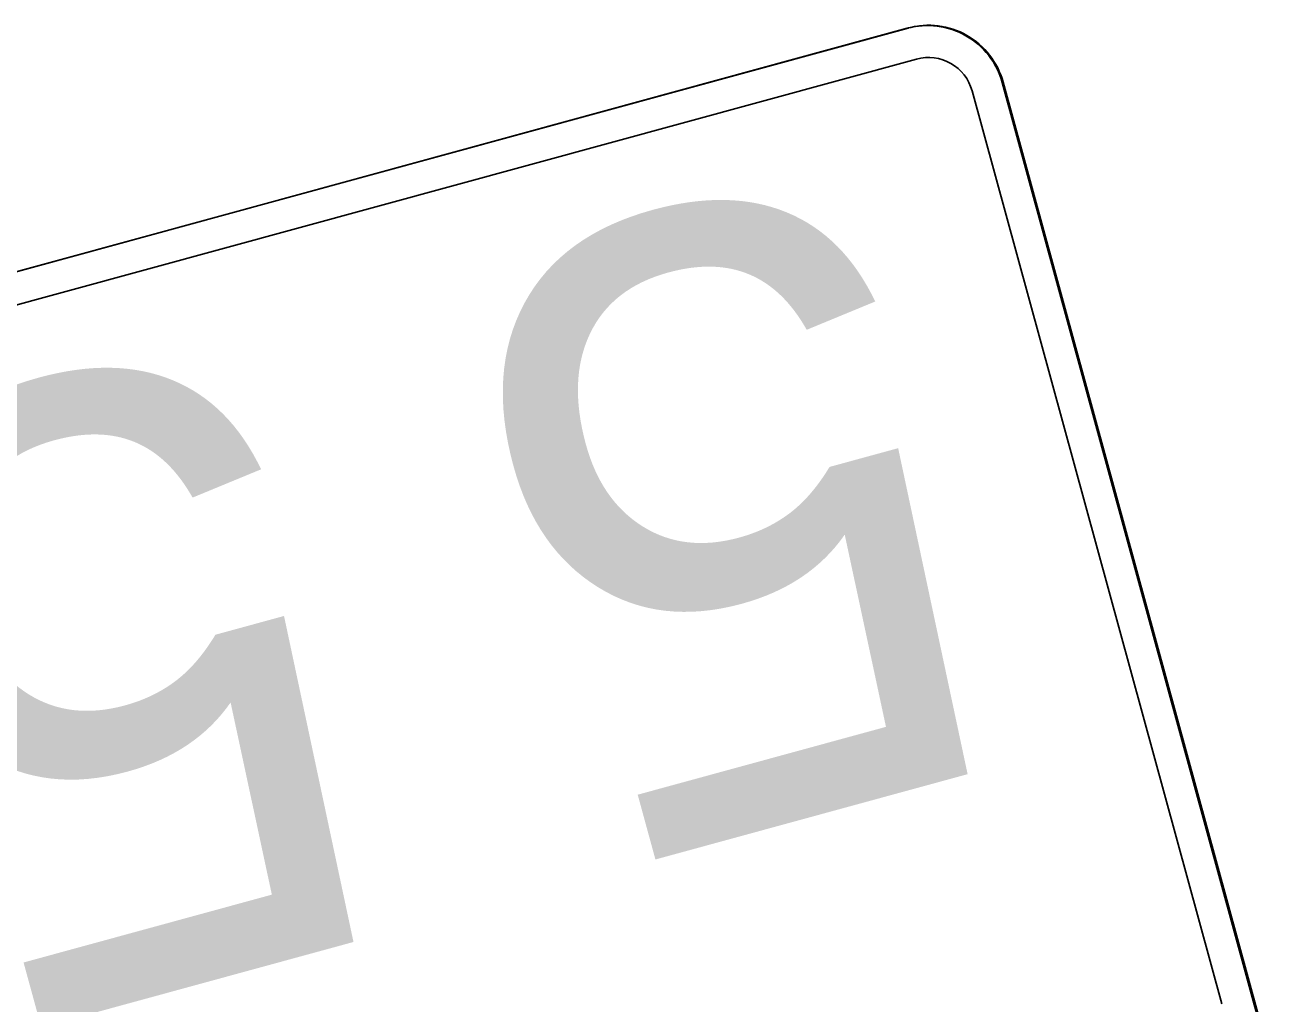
# Model space of a CAD drawing. Extents: x 2001876 to 2025694, y 804561 to 868938.
# Drawn here: x 2010821.26 to 2010867.81, y 826663.48 to 826699.55 of the extents above; entities that cross this region are included whole.
import ezdxf

# ---------------------------------------------------------------- set-up
doc = ezdxf.new("R2010")
doc.units = 0
doc.layers.add('TR SN EXTRUDED PANEL SIGNS- MOUNTED OVERHEAD', color=7, linetype='Continuous')

msp = doc.modelspace()

# ---------------------------------------------------------------- linework, layer by layer
at = {"layer": 'TR SN EXTRUDED PANEL SIGNS- MOUNTED OVERHEAD'}
for p, q in [((2010853.75, 826699.434), (2010785.975, 826680.907)), ((2010867.772, 826658.949), (2010857.251, 826697.437)), ((2010857.287, 826697.447), (2010857.287, 826697.447)), ((2010856.14, 826697.133), (2010856.141, 826697.133)), ((2010856.141, 826697.133), (2010865.34, 826663.48)), ((2010865.34, 826663.48), (2010865.34, 826663.48))]:
    msp.add_line(p, q, dxfattribs=at)
for points in [[(2010853.785, 826699.445), (2010853.785, 826699.444), (2010819.644, 826690.111)], [(2010786.324, 826679.772), (2010786.324, 826679.772), (2010819.957, 826688.966), (2010854.098, 826698.298), (2010854.098, 826698.298)], [(2010867.807, 826658.958), (2010867.808, 826658.959), (2010857.287, 826697.447)]]:
    msp.add_lwpolyline(points, dxfattribs=at)
for centre, radius, end in [((2010854.501, 826696.685), 2.851, 105.2889), ((2010854.536, 826696.695), 2.851, 105.2889), ((2010854.536, 826696.695), 1.662, 105.2888)]:
    msp.add_arc(centre, radius, 15.2886, end, dxfattribs=at)

# ---------------------------------------------------------------- texts
for p in [(2010852.406, 826694.602), (2010829.779, 826688.417)]:
    msp.add_text('5', height=22.8, rotation=195.2888, dxfattribs=at).set_placement(p)

doc.saveas('drawing.dxf')
